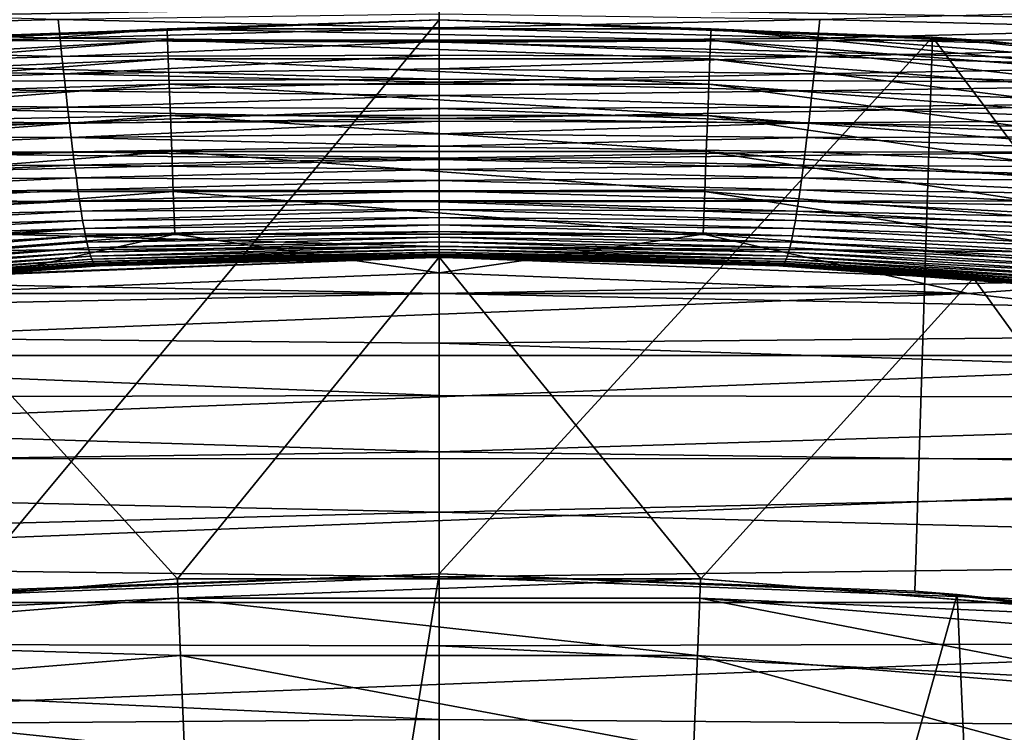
# Model space of a CAD drawing. Header units: metres. Extents: x -105 to 105, y -68 to 103.
# Tile 289 of 416: x -1.32 to 1.78, y 64.28 to 66.54. Entities that reach past the tile are written whole.
import ezdxf

# ---------------------------------------------------------------- set-up
doc = ezdxf.new("R2010")
doc.units = ezdxf.units.M
doc.layers.add('solid_FIT-BATH-150_SW0001', color=7, linetype='CONTINUOUS')
doc.layers.add('solid_FIT-BATH-150_SW0001_01', color=7, linetype='CONTINUOUS')

msp = doc.modelspace()

# ---------------------------------------------------------------- linework, layer by layer
at = {"layer": 'solid_FIT-BATH-150_SW0001'}
for points in [[(-5.332664, 66.48542, -20.119299), (-5.332664, 66.634384, -19.817688), (0, 66.577141, -19.962006)], [(-5.332664, 66.48542, -20.119299), (0, 66.577141, -19.962006), (0, 66.465408, -20.178541)], [(-2.38237, 66.506912, 17.19282), (-1.2022, 66.536301, 17.255207), (-2.395112, 66.569687, 17.119064)], [(-1.2022, 66.536301, 17.255207), (0, 66.509872, 17.317739), (0, 66.553001, 17.260084)], [(1.202121, 66.536285, 17.255228), (0, 66.553001, 17.260084), (0, 66.509872, 17.317739)], [(-2.38237, 66.506912, 17.19282), (-1.196166, 66.477417, 17.332899), (-1.2022, 66.536301, 17.255207)], [(-1.740752, 66.46769, 71.996498), (-0.858652, 66.50724, 72.134933), (0, 66.535889, 71.996498)], [(-1.558806, 66.481171, 51.094849), (-1.740752, 66.46769, 71.996498), (0, 66.535889, 71.996498)], [(-1.558806, 66.481171, 51.094849), (0, 66.535889, 71.996498), (0, 66.535889, 51.114979)], [(-1.502345, 64.730782, 50.450829), (-1.558806, 66.481171, 51.094849), (0, 66.535889, 51.114979)], [(-1.502345, 64.730782, 50.450829), (0, 66.535889, 51.114979), (0, 64.785889, 50.471104)], [(-1.2022, 66.536301, 17.255207), (-1.196166, 66.477417, 17.332899), (0, 66.509872, 17.317739)], [(0.858652, 66.507233, 72.134949), (0, 66.535889, 71.996498), (-0.858652, 66.50724, 72.134933)], [(1.196088, 66.477402, 17.332922), (1.202121, 66.536285, 17.255228), (0, 66.509872, 17.317739)], [(1.557815, 66.481277, 51.094887), (0, 64.785889, 50.471104), (0, 66.535889, 51.114979)], [(0.858652, 66.507233, 72.134949), (1.740752, 66.46769, 71.996498), (0, 66.535889, 71.996498)], [(-5.332664, 66.48542, -20.119299), (0, 66.465408, -20.178541), (0, 66.347687, -20.380802)], [(-5.332664, 66.325287, -20.394793), (-5.332664, 66.48542, -20.119299), (0, 66.347687, -20.380802)], [(-0.858652, 66.50724, 72.134933), (-2.570835, 66.374718, 72.134918), (-0.85726, 66.471207, 72.269783)], [(-1.740752, 66.46769, 71.996498), (-2.570835, 66.374718, 72.134918), (-0.858652, 66.50724, 72.134933)], [(-2.369761, 66.445633, 17.268246), (-1.196166, 66.477417, 17.332899), (-2.38237, 66.506912, 17.19282)], [(-1.196166, 66.477417, 17.332899), (0, 66.46669, 17.377338), (0, 66.509872, 17.317739)], [(1.196088, 66.477402, 17.332922), (0, 66.509872, 17.317739), (0, 66.46669, 17.377338)], [(1.557815, 66.481277, 51.094887), (1.501686, 64.730843, 50.450851), (0, 64.785889, 50.471104)], [(-2.570835, 66.374718, 72.134918), (-2.566667, 66.338905, 72.269768), (-0.85726, 66.471207, 72.269783)], [(-0.85726, 66.471207, 72.269783), (-2.566667, 66.338905, 72.269768), (-0.854984, 66.4123, 72.396317)], [(-2.369761, 66.445633, 17.268246), (-1.190173, 66.420212, 17.411961), (-1.196166, 66.477417, 17.332899)], [(-1.196166, 66.477417, 17.332899), (-1.190173, 66.420212, 17.411961), (0, 66.46669, 17.377338)], [(-1.190173, 66.420212, 17.411961), (0, 66.423653, 17.438866), (0, 66.46669, 17.377338)], [(1.190095, 66.420197, 17.411985), (1.196088, 66.477402, 17.332922), (0, 66.46669, 17.377338)], [(1.190095, 66.420197, 17.411985), (0, 66.46669, 17.377338), (0, 66.423653, 17.438866)], [(-2.357322, 66.38604, 17.345482), (-1.190173, 66.420212, 17.411961), (-2.369761, 66.445633, 17.268246)], [(-2.357322, 66.38604, 17.345482), (-1.184231, 66.364845, 17.49247), (-1.190173, 66.420212, 17.411961)], [(-1.190173, 66.420212, 17.411961), (-1.184231, 66.364845, 17.49247), (0, 66.423653, 17.438866)], [(-1.184231, 66.364845, 17.49247), (0, 66.380951, 17.502298), (0, 66.423653, 17.438866)], [(1.190095, 66.420197, 17.411985), (0, 66.423653, 17.438866), (0, 66.380951, 17.502298)], [(1.184153, 66.36483, 17.492496), (1.190095, 66.420197, 17.411985), (0, 66.380951, 17.502298)], [(-2.566667, 66.338905, 72.269768), (-2.559853, 66.280357, 72.396301), (-0.854984, 66.4123, 72.396317)], [(-0.854984, 66.4123, 72.396317), (-2.559853, 66.280357, 72.396301), (-0.851893, 66.332321, 72.510674)], [(-2.345079, 66.328285, 17.424599), (-1.184231, 66.364845, 17.49247), (-2.357322, 66.38604, 17.345482)], [(-2.345079, 66.328285, 17.424599), (-1.17835, 66.311424, 17.574448), (-1.184231, 66.364845, 17.49247)], [(-1.184231, 66.364845, 17.49247), (0, 66.338684, 17.567743), (0, 66.380951, 17.502298)], [(-1.184231, 66.364845, 17.49247), (-1.17835, 66.311424, 17.574448), (0, 66.338684, 17.567743)], [(1.184153, 66.36483, 17.492496), (0, 66.380951, 17.502298), (0, 66.338684, 17.567743)], [(1.178272, 66.311409, 17.574474), (1.184153, 66.36483, 17.492496), (0, 66.338684, 17.567743)], [(-5.332664, 66.325287, -20.394793), (0, 66.347687, -20.380802), (0, 66.224007, -20.569067)], [(-5.332664, 66.153404, -20.645584), (-5.332664, 66.325287, -20.394793), (0, 66.224007, -20.569067)], [(-2.559853, 66.280357, 72.396301), (-2.550599, 66.200851, 72.510666), (-0.851893, 66.332321, 72.510674)], [(-0.851893, 66.332321, 72.510674), (-2.550599, 66.200851, 72.510666), (-0.848082, 66.233688, 72.609375)], [(-2.333053, 66.272491, 17.50559), (-1.17835, 66.311424, 17.574448), (-2.345079, 66.328285, 17.424599)], [(-1.17835, 66.311424, 17.574448), (0, 66.296928, 17.635283), (0, 66.338684, 17.567743)], [(1.178272, 66.311409, 17.574474), (0, 66.338684, 17.567743), (0, 66.296928, 17.635283)], [(-2.333053, 66.272491, 17.50559), (-1.17254, 66.260025, 17.657856), (-1.17835, 66.311424, 17.574448)], [(-1.17835, 66.311424, 17.574448), (-1.17254, 66.260025, 17.657856), (0, 66.296928, 17.635283)], [(-1.17254, 66.260025, 17.657856), (0, 66.255768, 17.704992), (0, 66.296928, 17.635283)], [(1.172463, 66.26001, 17.657885), (1.178272, 66.311409, 17.574474), (0, 66.296928, 17.635283)], [(1.172463, 66.26001, 17.657885), (0, 66.296928, 17.635283), (0, 66.255768, 17.704992)], [(-2.321265, 66.218735, 17.588408), (-1.17254, 66.260025, 17.657856), (-2.333053, 66.272491, 17.50559)], [(-2.550599, 66.200851, 72.510666), (-2.539189, 66.102814, 72.609367), (-0.848082, 66.233688, 72.609375)], [(-0.848082, 66.233688, 72.609375), (-2.539189, 66.102814, 72.609367), (-0.843666, 66.119415, 72.689423)], [(-2.321265, 66.218735, 17.588408), (-1.16681, 66.210724, 17.742664), (-1.17254, 66.260025, 17.657856)], [(-1.17254, 66.260025, 17.657856), (-1.16681, 66.210724, 17.742664), (0, 66.255768, 17.704992)], [(-1.16681, 66.210724, 17.742664), (0, 66.215294, 17.776957), (0, 66.255768, 17.704992)], [(1.166733, 66.210709, 17.742693), (1.172463, 66.26001, 17.657885), (0, 66.255768, 17.704992)], [(1.166733, 66.210709, 17.742693), (0, 66.255768, 17.704992), (0, 66.215294, 17.776957)], [(-5.332664, 66.153404, -20.645584), (0, 66.224007, -20.569067), (0, 66.09478, -20.743231)], [(-2.309736, 66.167099, 17.673002), (-1.16681, 66.210724, 17.742664), (-2.321265, 66.218735, 17.588408)], [(-2.309736, 66.167099, 17.673002), (-1.161171, 66.163589, 17.828836), (-1.16681, 66.210724, 17.742664)], [(-1.16681, 66.210724, 17.742664), (-1.161171, 66.163589, 17.828836), (0, 66.215294, 17.776957)], [(-1.161171, 66.163589, 17.828836), (0, 66.175537, 17.85141), (0, 66.215294, 17.776957)], [(1.166733, 66.210709, 17.742693), (0, 66.215294, 17.776957), (0, 66.175537, 17.85141)], [(1.161094, 66.163582, 17.828865), (1.166733, 66.210709, 17.742693), (0, 66.175537, 17.85141)], [(-1.161171, 66.163589, 17.828836), (0, 66.136597, 17.928499), (0, 66.175537, 17.85141)], [(1.161094, 66.163582, 17.828865), (0, 66.175537, 17.85141), (0, 66.136597, 17.928499)], [(-5.332664, 65.969193, -20.873079), (-5.332664, 66.153404, -20.645584), (0, 66.09478, -20.743231)], [(-2.298488, 66.117668, 17.759323), (-1.161171, 66.163589, 17.828836), (-2.309736, 66.167099, 17.673002)], [(-2.298488, 66.117668, 17.759323), (-1.155632, 66.118706, 17.916334), (-1.161171, 66.163589, 17.828836)], [(-1.161171, 66.163589, 17.828836), (-1.155632, 66.118706, 17.916334), (0, 66.136597, 17.928499)], [(1.155555, 66.11869, 17.916367), (1.161094, 66.163582, 17.828865), (0, 66.136597, 17.928499)], [(-2.539189, 66.102814, 72.609367), (-2.525969, 65.989227, 72.689415), (-0.843666, 66.119415, 72.689423)], [(-0.843666, 66.119415, 72.689423), (-2.525969, 65.989227, 72.689415), (-0.838781, 65.992981, 72.748375)], [(-2.28754, 66.070526, 17.847319), (-1.155632, 66.118706, 17.916334), (-2.298488, 66.117668, 17.759323)], [(-2.28754, 66.070526, 17.847319), (-1.150202, 66.076134, 18.005127), (-1.155632, 66.118706, 17.916334)], [(-1.155632, 66.118706, 17.916334), (0, 66.098785, 18.007957), (0, 66.136597, 17.928499)], [(-1.155632, 66.118706, 17.916334), (-1.150202, 66.076134, 18.005127), (0, 66.098785, 18.007957)], [(1.155555, 66.11869, 17.916367), (0, 66.136597, 17.928499), (0, 66.098785, 18.007957)], [(1.150126, 66.076126, 18.005159), (1.155555, 66.11869, 17.916367), (0, 66.098785, 18.007957)], [(-5.332664, 65.969193, -20.873079), (0, 66.09478, -20.743231), (0, 65.960472, -20.903524)], [(-2.276915, 66.025749, 17.936939), (-1.150202, 66.076134, 18.005127), (-2.28754, 66.070526, 17.847319)], [(-2.276915, 66.025749, 17.936939), (-1.14489, 66.035973, 18.095175), (-1.150202, 66.076134, 18.005127)], [(-1.150202, 66.076134, 18.005127), (0, 66.062401, 18.089495), (0, 66.098785, 18.007957)], [(-1.150202, 66.076134, 18.005127), (-1.14489, 66.035973, 18.095175), (0, 66.062401, 18.089495)], [(1.150126, 66.076126, 18.005159), (0, 66.098785, 18.007957), (0, 66.062401, 18.089495)], [(1.144814, 66.035965, 18.095209), (1.150126, 66.076126, 18.005159), (0, 66.062401, 18.089495)], [(-1.14489, 66.035973, 18.095175), (0, 66.02774, 18.172798), (0, 66.062401, 18.089495)], [(1.144814, 66.035965, 18.095209), (0, 66.062401, 18.089495), (0, 66.02774, 18.172798)], [(-2.266626, 65.983437, 18.02813), (-1.14489, 66.035973, 18.095175), (-2.276915, 66.025749, 17.936939)], [(-2.266626, 65.983437, 18.02813), (-1.139703, 65.998352, 18.18643), (-1.14489, 66.035973, 18.095175)], [(-1.14489, 66.035973, 18.095175), (-1.139703, 65.998352, 18.18643), (0, 66.02774, 18.172798)], [(-1.139703, 65.998352, 18.18643), (0, 65.995102, 18.257536), (0, 66.02774, 18.172798)], [(1.139628, 65.998344, 18.186464), (1.144814, 66.035965, 18.095209), (0, 66.02774, 18.172798)], [(1.139628, 65.998344, 18.186464), (0, 66.02774, 18.172798), (0, 65.995102, 18.257536)], [(-2.525969, 65.989227, 72.689415), (-2.511341, 65.863541, 72.748367), (-0.838781, 65.992981, 72.748375)], [(-0.838781, 65.992981, 72.748375), (-2.511341, 65.863541, 72.748367), (-0.833574, 65.858231, 72.784431)], [(-2.256685, 65.943703, 18.120823), (-1.139703, 65.998352, 18.18643), (-2.266626, 65.983437, 18.02813)], [(-2.256685, 65.943703, 18.120823), (-1.134647, 65.963402, 18.278845), (-1.139703, 65.998352, 18.18643)], [(-1.139703, 65.998352, 18.18643), (-1.134647, 65.963402, 18.278845), (0, 65.995102, 18.257536)], [(-1.134647, 65.963402, 18.278845), (0, 65.964699, 18.343504), (0, 65.995102, 18.257536)], [(1.134572, 65.963394, 18.278881), (1.139628, 65.998344, 18.186464), (0, 65.995102, 18.257536)], [(1.134572, 65.963394, 18.278881), (0, 65.995102, 18.257536), (0, 65.964699, 18.343504)], [(-5.332664, 65.969193, -20.873079), (0, 65.960472, -20.903524), (0, 65.819763, -21.052191)], [(-5.332664, 65.772079, -21.078691), (-5.332664, 65.969193, -20.873079), (0, 65.819763, -21.052191)], [(-2.247103, 65.906693, 18.214954), (-1.134647, 65.963402, 18.278845), (-2.256685, 65.943703, 18.120823)], [(-2.247103, 65.906693, 18.214954), (-1.12973, 65.931267, 18.37237), (-1.134647, 65.963402, 18.278845)], [(-1.134647, 65.963402, 18.278845), (-1.12973, 65.931267, 18.37237), (0, 65.964699, 18.343504)], [(-1.12973, 65.931267, 18.37237), (0, 65.936562, 18.431004), (0, 65.964699, 18.343504)], [(1.129655, 65.931259, 18.372406), (0, 65.964699, 18.343504), (0, 65.936562, 18.431004)], [(1.129655, 65.931259, 18.372406), (1.134572, 65.963394, 18.278881), (0, 65.964699, 18.343504)], [(-2.237891, 65.872528, 18.310452), (-1.12973, 65.931267, 18.37237), (-2.247103, 65.906693, 18.214954)], [(-2.237891, 65.872528, 18.310452), (-1.124958, 65.902084, 18.466953), (-1.12973, 65.931267, 18.37237)], [(-1.12973, 65.931267, 18.37237), (-1.124958, 65.902084, 18.466953), (0, 65.936562, 18.431004)], [(-1.124958, 65.902084, 18.466953), (0, 65.910851, 18.520086), (0, 65.936562, 18.431004)], [(1.124884, 65.902077, 18.466991), (0, 65.936562, 18.431004), (0, 65.910851, 18.520086)], [(1.124884, 65.902077, 18.466991), (1.129655, 65.931259, 18.372406), (0, 65.936562, 18.431004)], [(-2.229059, 65.841347, 18.407251), (-1.124958, 65.902084, 18.466953), (-2.237891, 65.872528, 18.310452)], [(-2.229059, 65.841347, 18.407251), (-1.120339, 65.875984, 18.56255), (-1.124958, 65.902084, 18.466953)], [(-1.124958, 65.902084, 18.466953), (-1.120339, 65.875984, 18.56255), (0, 65.910851, 18.520086)], [(-1.120339, 65.875984, 18.56255), (0, 65.887733, 18.610767), (0, 65.910851, 18.520086)], [(1.120265, 65.875977, 18.562588), (0, 65.910851, 18.520086), (0, 65.887733, 18.610767)], [(1.120265, 65.875977, 18.562588), (1.124884, 65.902077, 18.466991), (0, 65.910851, 18.520086)], [(-2.511341, 65.863541, 72.748367), (-2.495752, 65.729599, 72.784431), (-0.833574, 65.858231, 72.784431)], [(-0.833574, 65.858231, 72.784431), (-2.495752, 65.729599, 72.784431), (-1.670198, 65.670914, 72.796501)], [(-2.220618, 65.813271, 18.505281), (-1.120339, 65.875984, 18.56255), (-2.229059, 65.841347, 18.407251)], [(-2.212577, 65.788345, 18.604454), (-1.120339, 65.875984, 18.56255), (-2.220618, 65.813271, 18.505281)], [(-2.212577, 65.788345, 18.604454), (-1.115878, 65.853004, 18.659082), (-1.120339, 65.875984, 18.56255)], [(-0.833574, 65.858231, 72.784431), (-1.670198, 65.670914, 72.796501), (0, 65.735886, 72.796501)], [(-1.120339, 65.875984, 18.56255), (-1.115878, 65.853004, 18.659082), (0, 65.887733, 18.610767)], [(-1.115878, 65.853004, 18.659082), (0, 65.867249, 18.70303), (0, 65.887733, 18.610767)], [(-1.115878, 65.853004, 18.659082), (-1.111582, 65.832993, 18.756441), (0, 65.867249, 18.70303)], [(-1.111582, 65.832993, 18.756441), (0, 65.849327, 18.796825), (0, 65.867249, 18.70303)], [(0.833573, 65.858223, 72.784431), (-0.833574, 65.858231, 72.784431), (0, 65.735886, 72.796501)], [(1.115805, 65.852997, 18.659121), (0, 65.887733, 18.610767), (0, 65.867249, 18.70303)], [(1.115805, 65.852997, 18.659121), (1.120265, 65.875977, 18.562588), (0, 65.887733, 18.610767)], [(1.111509, 65.832985, 18.756479), (0, 65.867249, 18.70303), (0, 65.849327, 18.796825)], [(1.111509, 65.832985, 18.756479), (1.115805, 65.852997, 18.659121), (0, 65.867249, 18.70303)], [(-2.204941, 65.766449, 18.704647), (-1.115878, 65.853004, 18.659082), (-2.212577, 65.788345, 18.604454)], [(-2.204941, 65.766449, 18.704647), (-1.111582, 65.832993, 18.756441), (-1.115878, 65.853004, 18.659082)], [(-2.197709, 65.747429, 18.805733), (-1.111582, 65.832993, 18.756441), (-2.204941, 65.766449, 18.704647)], [(-2.197709, 65.747429, 18.805733), (-1.107453, 65.815796, 18.854506), (-1.111582, 65.832993, 18.756441)], [(-1.111582, 65.832993, 18.756441), (-1.107453, 65.815796, 18.854506), (0, 65.849327, 18.796825)], [(-1.107453, 65.815796, 18.854506), (0, 65.833885, 18.892012), (0, 65.849327, 18.796825)], [(-1.107453, 65.815796, 18.854506), (-1.103495, 65.801262, 18.953157), (0, 65.833885, 18.892012)], [(-1.103495, 65.801262, 18.953157), (0, 65.8209, 18.987963), (0, 65.833885, 18.892012)], [(1.10738, 65.815796, 18.854546), (0, 65.849327, 18.796825), (0, 65.833885, 18.892012)], [(1.10738, 65.815796, 18.854546), (1.111509, 65.832985, 18.756479), (0, 65.849327, 18.796825)], [(1.103422, 65.801262, 18.953197), (0, 65.833885, 18.892012), (0, 65.8209, 18.987963)], [(1.103422, 65.801262, 18.953197), (1.10738, 65.815796, 18.854546), (0, 65.833885, 18.892012)], [(-5.332664, 65.772079, -21.078691), (0, 65.819763, -21.052191), (0, 65.670837, -21.191261)], [(-2.190878, 65.731148, 18.907581), (-1.107453, 65.815796, 18.854506), (-2.197709, 65.747429, 18.805733)], [(-2.190878, 65.731148, 18.907581), (-1.103495, 65.801262, 18.953157), (-1.107453, 65.815796, 18.854506)], [(-2.184448, 65.717461, 19.010065), (-1.103495, 65.801262, 18.953157), (-2.190878, 65.731148, 18.907581)], [(-2.184448, 65.717461, 19.010065), (-1.099712, 65.78923, 19.052279), (-1.103495, 65.801262, 18.953157)], [(-1.103495, 65.801262, 18.953157), (-1.099712, 65.78923, 19.052279), (0, 65.8209, 18.987963)], [(-1.099712, 65.78923, 19.052279), (0, 65.810196, 19.084837), (0, 65.8209, 18.987963)], [(-1.099712, 65.78923, 19.052279), (-1.096107, 65.779533, 19.151751), (0, 65.810196, 19.084837)], [(-1.096107, 65.779533, 19.151751), (0, 65.801628, 19.18297), (0, 65.810196, 19.084837)], [(-1.096107, 65.779533, 19.151751), (-1.092684, 65.772011, 19.251465), (0, 65.801628, 19.18297)], [(-1.092684, 65.772011, 19.251465), (0, 65.796509, 19.257607), (0, 65.801628, 19.18297)], [(-1.092684, 65.772011, 19.251465), (0, 65.792435, 19.333323), (0, 65.796509, 19.257607)], [(1.09964, 65.78923, 19.05232), (0, 65.8209, 18.987963), (0, 65.810196, 19.084837)], [(1.09964, 65.78923, 19.05232), (1.103422, 65.801262, 18.953197), (0, 65.8209, 18.987963)], [(1.096035, 65.779533, 19.151793), (0, 65.810196, 19.084837), (0, 65.801628, 19.18297)], [(1.096035, 65.779533, 19.151793), (1.09964, 65.78923, 19.05232), (0, 65.810196, 19.084837)], [(1.096035, 65.779533, 19.151793), (0, 65.801628, 19.18297), (0, 65.796509, 19.257607)], [(1.092612, 65.772011, 19.251509), (0, 65.796509, 19.257607), (0, 65.792435, 19.333323)], [(1.092612, 65.772011, 19.251509), (1.096035, 65.779533, 19.151793), (0, 65.796509, 19.257607)], [(-5.332664, 65.561493, -21.263832), (-5.332664, 65.772079, -21.078691), (0, 65.670837, -21.191261)], [(-2.178417, 65.706215, 19.113058), (-1.099712, 65.78923, 19.052279), (-2.184448, 65.717461, 19.010065)], [(-2.178417, 65.706215, 19.113058), (-1.096107, 65.779533, 19.151751), (-1.099712, 65.78923, 19.052279)], [(-2.172785, 65.697266, 19.216442), (-1.096107, 65.779533, 19.151751), (-2.178417, 65.706215, 19.113058)], [(-2.172785, 65.697266, 19.216442), (-1.092684, 65.772011, 19.251465), (-1.096107, 65.779533, 19.151751)], [(-2.167548, 65.690376, 19.320164), (-1.092684, 65.772011, 19.251465), (-2.172785, 65.697266, 19.216442)], [(-2.167548, 65.690376, 19.320164), (-1.089447, 65.766418, 19.351387), (-1.092684, 65.772011, 19.251465)], [(-2.162705, 65.685287, 19.424194), (-1.089447, 65.766418, 19.351387), (-2.167548, 65.690376, 19.320164)], [(-2.162705, 65.685287, 19.424194), (-1.086398, 65.762489, 19.451504), (-1.089447, 65.766418, 19.351387)], [(-0.825936, 64.769218, 37.796501), (0.000007, 65.785889, 37.796501), (-1.687348, 65.719513, 37.796501)], [(-1.092684, 65.772011, 19.251465), (-1.089447, 65.766418, 19.351387), (0, 65.792435, 19.333323)], [(-1.089447, 65.766418, 19.351387), (0, 65.789307, 19.410307), (0, 65.792435, 19.333323)], [(-1.089447, 65.766418, 19.351387), (-1.086398, 65.762489, 19.451504), (0, 65.789307, 19.410307)], [(-1.086398, 65.762489, 19.451504), (0, 65.787041, 19.48872), (0, 65.789307, 19.410307)], [(-1.086398, 65.762489, 19.451504), (-1.083542, 65.759956, 19.551804), (0, 65.787041, 19.48872)], [(-1.083542, 65.759956, 19.551804), (0, 65.785545, 19.568319), (0, 65.787041, 19.48872)], [(-1.083542, 65.759956, 19.551804), (-1.080881, 65.758553, 19.652273), (0, 65.785545, 19.568319)], [(-1.080881, 65.758553, 19.652273), (0, 65.784721, 19.648973), (0, 65.785545, 19.568319)], [(-1.080881, 65.758553, 19.652273), (0, 65.784431, 19.73068), (0, 65.784721, 19.648973)], [(-1.080881, 65.758553, 19.652273), (-1.078419, 65.758011, 19.752901), (0, 65.784431, 19.73068)], [(-1.078419, 65.758011, 19.752901), (0, 65.784554, 19.813435), (0, 65.784431, 19.73068)], [(-1.078419, 65.758011, 19.752901), (-1.076159, 65.758064, 19.853674), (0, 65.784554, 19.813435)], [(-1.076159, 65.758064, 19.853674), (0, 65.78492, 19.897228), (0, 65.784554, 19.813435)], [(-1.076159, 65.758064, 19.853674), (-1.074106, 65.758446, 19.954582), (0, 65.78492, 19.897228)], [(-1.074106, 65.758446, 19.954582), (0, 65.785385, 19.982056), (0, 65.78492, 19.897228)], [(-1.074106, 65.758446, 19.954582), (-1.072262, 65.758888, 20.055613), (0, 65.785385, 19.982056)], [(-1.072262, 65.758888, 20.055613), (-1.070587, 65.759216, 20.156717), (0, 65.785767, 20.067911)], [(-1.072262, 65.758888, 20.055613), (0, 65.785767, 20.067911), (0, 65.785385, 19.982056)], [(1.089375, 65.766418, 19.351433), (0, 65.792435, 19.333323), (0, 65.789307, 19.410307)], [(1.089375, 65.766418, 19.351433), (1.092612, 65.772011, 19.251509), (0, 65.792435, 19.333323)], [(1.086327, 65.762489, 19.45155), (0, 65.789307, 19.410307), (0, 65.787041, 19.48872)], [(1.086327, 65.762489, 19.45155), (1.089375, 65.766418, 19.351433), (0, 65.789307, 19.410307)], [(1.08347, 65.759956, 19.551849), (0, 65.787041, 19.48872), (0, 65.785545, 19.568319)], [(1.08347, 65.759956, 19.551849), (1.086327, 65.762489, 19.45155), (0, 65.787041, 19.48872)], [(1.072191, 65.758896, 20.055662), (0, 65.785385, 19.982056), (0, 65.785767, 20.067911)], [(1.08347, 65.759956, 19.551849), (0, 65.785545, 19.568319), (0, 65.784721, 19.648973)], [(1.074035, 65.758446, 19.95463), (0, 65.78492, 19.897228), (0, 65.785385, 19.982056)], [(1.072191, 65.758896, 20.055662), (1.074035, 65.758446, 19.95463), (0, 65.785385, 19.982056)], [(1.076089, 65.758064, 19.853722), (0, 65.784554, 19.813435), (0, 65.78492, 19.897228)], [(1.074035, 65.758446, 19.95463), (1.076089, 65.758064, 19.853722), (0, 65.78492, 19.897228)], [(1.08081, 65.758553, 19.652319), (0, 65.784721, 19.648973), (0, 65.784431, 19.73068)], [(1.08081, 65.758553, 19.652319), (1.08347, 65.759956, 19.551849), (0, 65.784721, 19.648973)], [(1.078348, 65.758011, 19.752947), (0, 65.784431, 19.73068), (0, 65.784554, 19.813435)], [(1.076089, 65.758064, 19.853722), (1.078348, 65.758011, 19.752947), (0, 65.784554, 19.813435)], [(1.078348, 65.758011, 19.752947), (1.08081, 65.758553, 19.652319), (0, 65.784431, 19.73068)], [(-2.158255, 65.681763, 19.528507), (-1.086398, 65.762489, 19.451504), (-2.162705, 65.685287, 19.424194)], [(-2.158255, 65.681763, 19.528507), (-1.083542, 65.759956, 19.551804), (-1.086398, 65.762489, 19.451504)], [(-2.154194, 65.679535, 19.63307), (-1.083542, 65.759956, 19.551804), (-2.158255, 65.681763, 19.528507)], [(-2.154194, 65.679535, 19.63307), (-1.080881, 65.758553, 19.652273), (-1.083542, 65.759956, 19.551804)], [(-2.150522, 65.678352, 19.737856), (-1.080881, 65.758553, 19.652273), (-2.154194, 65.679535, 19.63307)], [(-2.150522, 65.678352, 19.737856), (-1.078419, 65.758011, 19.752901), (-1.080881, 65.758553, 19.652273)], [(-2.147235, 65.677963, 19.842836), (-1.078419, 65.758011, 19.752901), (-2.150522, 65.678352, 19.737856)], [(-2.147235, 65.677963, 19.842836), (-1.076159, 65.758064, 19.853674), (-1.078419, 65.758011, 19.752901)], [(-2.144333, 65.678116, 19.947979), (-1.076159, 65.758064, 19.853674), (-2.147235, 65.677963, 19.842836)], [(-2.144333, 65.678116, 19.947979), (-1.074106, 65.758446, 19.954582), (-1.076159, 65.758064, 19.853674)], [(-2.141814, 65.678558, 20.053257), (-1.074106, 65.758446, 19.954582), (-2.144333, 65.678116, 19.947979)], [(-2.141814, 65.678558, 20.053257), (-2.139613, 65.679161, 20.158621), (-1.072262, 65.758888, 20.055613)], [(-2.141814, 65.678558, 20.053257), (-1.072262, 65.758888, 20.055613), (-1.074106, 65.758446, 19.954582)], [(-1.072262, 65.758888, 20.055613), (-2.139613, 65.679161, 20.158621), (-1.604252, 65.725952, 20.157671)], [(-1.670198, 65.670914, 72.796501), (1.670322, 65.670898, 72.796501), (0, 65.735886, 72.796501)], [(-1.072262, 65.758888, 20.055613), (-1.604252, 65.725952, 20.157671), (-1.070587, 65.759216, 20.156717)], [(-2.471094, 64.636322, 37.796501), (-0.825936, 64.769218, 37.796501), (-1.687348, 65.719513, 37.796501)], [(-5.332664, 65.561493, -21.263832), (0, 65.670837, -21.191261), (0, 65.514221, -21.320286)], [(-3.333184, 65.475136, 72.796501), (1.670322, 65.670898, 72.796501), (-1.670198, 65.670914, 72.796501)], [(-5.332664, 65.561493, -21.263832), (0, 65.514221, -21.320286), (0, 65.348434, -21.440529)], [(-5.332664, 65.336853, -21.429911), (-5.332664, 65.561493, -21.263832), (0, 65.348434, -21.440529)], [(-4.981707, 65.149361, 72.796501), (3.333384, 65.475105, 72.796501), (-3.333184, 65.475136, 72.796501)], [(-5.332664, 65.336853, -21.429911), (0, 65.348434, -21.440529), (0, 65.170647, -21.553667)], [(-5.332664, 65.097557, -21.5783), (-5.332664, 65.336853, -21.429911), (0, 65.170647, -21.553667)], [(-6.600977, 64.694878, 72.796501), (4.981935, 65.1493, 72.796501), (-4.981707, 65.149361, 72.796501)], [(-5.332664, 65.097557, -21.5783), (0, 65.170647, -21.553667), (0, 64.979774, -21.659655)], [(-5.332664, 64.842911, -21.710178), (-5.332664, 65.097557, -21.5783), (0, 64.979774, -21.659655)], [(-5.332664, 64.842911, -21.710178), (0, 64.979774, -21.659655), (0, 64.775818, -21.757895)], [(-5.332664, 64.572205, -21.826668), (-5.332664, 64.842911, -21.710178), (0, 64.775818, -21.757895)], [(-5.332664, 64.572205, -21.826668), (0, 64.775818, -21.757895), (0, 64.558449, -21.848202)], [(-2.257359, 50.785889, 69.796501), (-1.635596, 64.720512, 69.796501), (0, 64.785889, 69.796501)], [(-1.635596, 64.720512, 69.796501), (0, 64.785889, 50.471104), (0, 64.785889, 69.796501)], [(-1.502345, 64.730782, 50.450829), (0, 64.785889, 50.471104), (-1.635596, 64.720512, 69.796501)], [(-0.825663, 64.769257, 39.13728), (-0.825936, 64.769218, 37.796501), (-2.471094, 64.636322, 37.796501)], [(-0.825663, 64.769257, 39.13728), (-2.471094, 64.636322, 37.796501), (-2.470813, 64.636444, 39.13728)], [(-0.825663, 64.769257, 39.13728), (-2.470813, 64.636444, 39.13728), (-0.823099, 64.708817, 40.691639)], [(0.825191, 64.769272, 39.13728), (0.825936, 64.769218, 37.796501), (-0.825936, 64.769218, 37.796501)], [(0.825191, 64.769272, 39.13728), (-0.825936, 64.769218, 37.796501), (-0.825663, 64.769257, 39.13728)], [(0.825191, 64.769272, 39.13728), (-0.825663, 64.769257, 39.13728), (-0.823099, 64.708817, 40.691639)], [(-2.470813, 64.636444, 39.13728), (-2.463789, 64.576363, 40.691639), (-0.823099, 64.708817, 40.691639)], [(-0.823099, 64.708817, 40.691639), (-2.463789, 64.576363, 40.691639), (-0.8158, 64.527611, 42.238136)], [(-8.177424, 64.115921, 72.796501), (6.60119, 64.694809, 72.796501), (-6.600977, 64.694878, 72.796501)], [(-5.332664, 64.572205, -21.826668), (0, 64.558449, -21.848202), (0, 64.325508, -21.931139)], [(-5.332664, 64.284706, -21.928892), (-5.332664, 64.572205, -21.826668), (0, 64.325508, -21.931139)], [(-2.463789, 64.576363, 40.691639), (-2.441931, 64.396324, 42.238136), (-0.8158, 64.527611, 42.238136)], [(-0.8158, 64.527611, 42.238136), (-2.441931, 64.396324, 42.238136), (-0.803678, 64.226738, 43.765839)], [(-2.441931, 64.396324, 42.238136), (-2.405639, 64.097412, 43.765839), (-0.803678, 64.226738, 43.765839)], [(-5.332664, 64.284706, -21.928892), (0, 64.325508, -21.931139), (0, 64.077888, -22.006205)]]:
    msp.add_3dface(points, dxfattribs=at)
at = {"layer": 'solid_FIT-BATH-150_SW0001_01'}
for points in [[(0, 66.577141, -19.962006), (5.332665, 66.63446, -19.817524), (5.332665, 66.485504, -20.119143)], [(0, 66.465408, -20.178541), (0, 66.577141, -19.962006), (5.332665, 66.485504, -20.119143)], [(2.382212, 66.506889, 17.192867), (2.394953, 66.569656, 17.11911), (1.202121, 66.536285, 17.255228)], [(0, 66.535889, 51.114979), (0, 66.535889, 71.996498), (1.740752, 66.46769, 71.996498)], [(1.557815, 66.481277, 51.094887), (0, 66.535889, 51.114979), (1.740752, 66.46769, 71.996498)], [(2.382212, 66.506889, 17.192867), (1.202121, 66.536285, 17.255228), (1.196088, 66.477402, 17.332922)], [(-0.858652, 66.50724, 72.134933), (-0.85726, 66.471207, 72.269783), (0.857259, 66.471199, 72.269798)], [(0.858652, 66.507233, 72.134949), (-0.858652, 66.50724, 72.134933), (0.857259, 66.471199, 72.269798)], [(0, 66.465408, -20.178541), (5.332665, 66.485504, -20.119143), (5.332665, 66.325378, -20.394646)], [(0.858652, 66.507233, 72.134949), (0.857259, 66.471199, 72.269798), (2.566665, 66.338898, 72.269806)], [(2.570834, 66.37471, 72.134956), (1.740752, 66.46769, 71.996498), (0.858652, 66.507233, 72.134949)], [(2.570834, 66.37471, 72.134956), (0.858652, 66.507233, 72.134949), (2.566665, 66.338898, 72.269806)], [(2.369604, 66.44561, 17.268295), (2.382212, 66.506889, 17.192867), (1.196088, 66.477402, 17.332922)], [(1.557815, 66.481277, 51.094887), (2.994684, 64.565941, 50.390179), (1.501686, 64.730843, 50.450851)], [(3.105128, 66.318214, 51.034893), (2.994684, 64.565941, 50.390179), (1.557815, 66.481277, 51.094887)], [(3.105128, 66.318214, 51.034893), (1.557815, 66.481277, 51.094887), (1.740752, 66.46769, 71.996498)], [(-0.85726, 66.471207, 72.269783), (-0.854984, 66.4123, 72.396317), (0.854983, 66.4123, 72.396324)], [(0.857259, 66.471199, 72.269798), (-0.85726, 66.471207, 72.269783), (0.854983, 66.4123, 72.396324)], [(0, 66.347687, -20.380802), (0, 66.465408, -20.178541), (5.332665, 66.325378, -20.394646)], [(0.857259, 66.471199, 72.269798), (0.854983, 66.4123, 72.396324), (2.55985, 66.280342, 72.396339)], [(2.566665, 66.338898, 72.269806), (0.857259, 66.471199, 72.269798), (2.55985, 66.280342, 72.396339)], [(2.369604, 66.44561, 17.268295), (1.196088, 66.477402, 17.332922), (1.190095, 66.420197, 17.411985)], [(3.105128, 66.318214, 51.034893), (1.740752, 66.46769, 71.996498), (3.470834, 66.263512, 71.996498)], [(2.570834, 66.37471, 72.134956), (3.470834, 66.263512, 71.996498), (1.740752, 66.46769, 71.996498)], [(2.357165, 66.386017, 17.345535), (1.190095, 66.420197, 17.411985), (1.184153, 66.36483, 17.492496)], [(2.357165, 66.386017, 17.345535), (2.369604, 66.44561, 17.268295), (1.190095, 66.420197, 17.411985)], [(-0.854984, 66.4123, 72.396317), (-0.851893, 66.332321, 72.510674), (0.851893, 66.332314, 72.510681)], [(0.854983, 66.4123, 72.396324), (-0.854984, 66.4123, 72.396317), (0.851893, 66.332314, 72.510681)], [(0.854983, 66.4123, 72.396324), (0.851893, 66.332314, 72.510681), (2.550596, 66.200829, 72.510696)], [(2.55985, 66.280342, 72.396339), (0.854983, 66.4123, 72.396324), (2.550596, 66.200829, 72.510696)], [(2.344923, 66.328262, 17.424652), (1.184153, 66.36483, 17.492496), (1.178272, 66.311409, 17.574474)], [(2.344923, 66.328262, 17.424652), (2.357165, 66.386017, 17.345535), (1.184153, 66.36483, 17.492496)], [(-0.851893, 66.332321, 72.510674), (-0.848082, 66.233688, 72.609375), (0.848081, 66.233681, 72.609383)], [(0.851893, 66.332314, 72.510681), (-0.851893, 66.332321, 72.510674), (0.848081, 66.233681, 72.609383)], [(0, 66.224007, -20.569067), (0, 66.347687, -20.380802), (5.332665, 66.325378, -20.394646)], [(0, 66.224007, -20.569067), (5.332665, 66.325378, -20.394646), (5.332665, 66.153503, -20.645445)], [(0.851893, 66.332314, 72.510681), (0.848081, 66.233681, 72.609383), (2.539185, 66.102783, 72.609398)], [(2.550596, 66.200829, 72.510696), (0.851893, 66.332314, 72.510681), (2.539185, 66.102783, 72.609398)], [(2.332898, 66.272469, 17.505646), (2.344923, 66.328262, 17.424652), (1.178272, 66.311409, 17.574474)], [(2.332898, 66.272469, 17.505646), (1.178272, 66.311409, 17.574474), (1.172463, 66.26001, 17.657885)], [(2.32111, 66.218712, 17.588467), (2.332898, 66.272469, 17.505646), (1.172463, 66.26001, 17.657885)], [(-0.848082, 66.233688, 72.609375), (-0.843666, 66.119415, 72.689423), (0.843666, 66.119408, 72.68943)], [(0.848081, 66.233681, 72.609383), (-0.848082, 66.233688, 72.609375), (0.843666, 66.119408, 72.68943)], [(0.848081, 66.233681, 72.609383), (0.843666, 66.119408, 72.68943), (2.525965, 65.989189, 72.689438)], [(2.539185, 66.102783, 72.609398), (0.848081, 66.233681, 72.609383), (2.525965, 65.989189, 72.689438)], [(2.32111, 66.218712, 17.588467), (1.172463, 66.26001, 17.657885), (1.166733, 66.210709, 17.742693)], [(0, 66.09478, -20.743231), (0, 66.224007, -20.569067), (5.332665, 66.153503, -20.645445)], [(2.309582, 66.167076, 17.673063), (1.166733, 66.210709, 17.742693), (1.161094, 66.163582, 17.828865)], [(2.309582, 66.167076, 17.673063), (2.32111, 66.218712, 17.588467), (1.166733, 66.210709, 17.742693)], [(0, 66.09478, -20.743231), (5.332665, 66.153503, -20.645445), (5.332665, 65.969307, -20.87295)], [(2.298335, 66.117653, 17.759386), (1.161094, 66.163582, 17.828865), (1.155555, 66.11869, 17.916367)], [(2.298335, 66.117653, 17.759386), (2.309582, 66.167076, 17.673063), (1.161094, 66.163582, 17.828865)], [(-0.843666, 66.119415, 72.689423), (-0.838781, 65.992981, 72.748375), (0.83878, 65.992973, 72.748375)], [(0.843666, 66.119408, 72.68943), (-0.843666, 66.119415, 72.689423), (0.83878, 65.992973, 72.748375)], [(0.843666, 66.119408, 72.68943), (0.83878, 65.992973, 72.748375), (2.511337, 65.86351, 72.748383)], [(2.525965, 65.989189, 72.689438), (0.843666, 66.119408, 72.68943), (2.511337, 65.86351, 72.748383)], [(2.287388, 66.070511, 17.847383), (1.155555, 66.11869, 17.916367), (1.150126, 66.076126, 18.005159)], [(2.287388, 66.070511, 17.847383), (2.298335, 66.117653, 17.759386), (1.155555, 66.11869, 17.916367)], [(0, 65.960472, -20.903524), (0, 66.09478, -20.743231), (5.332665, 65.969307, -20.87295)], [(2.276763, 66.025734, 17.937006), (1.150126, 66.076126, 18.005159), (1.144814, 66.035965, 18.095209)], [(2.276763, 66.025734, 17.937006), (2.287388, 66.070511, 17.847383), (1.150126, 66.076126, 18.005159)], [(2.266475, 65.983421, 18.028198), (1.144814, 66.035965, 18.095209), (1.139628, 65.998344, 18.186464)], [(2.266475, 65.983421, 18.028198), (2.276763, 66.025734, 17.937006), (1.144814, 66.035965, 18.095209)], [(-0.838781, 65.992981, 72.748375), (-0.833574, 65.858231, 72.784431), (0.833573, 65.858223, 72.784431)], [(0.83878, 65.992973, 72.748375), (-0.838781, 65.992981, 72.748375), (0.833573, 65.858223, 72.784431)], [(0.83878, 65.992973, 72.748375), (0.833573, 65.858223, 72.784431), (2.495747, 65.729561, 72.784439)], [(2.511337, 65.86351, 72.748383), (0.83878, 65.992973, 72.748375), (2.495747, 65.729561, 72.784439)], [(2.256535, 65.943687, 18.120895), (1.139628, 65.998344, 18.186464), (1.134572, 65.963394, 18.278881)], [(2.256535, 65.943687, 18.120895), (2.266475, 65.983421, 18.028198), (1.139628, 65.998344, 18.186464)], [(0, 65.960472, -20.903524), (5.332665, 65.969307, -20.87295), (5.332665, 65.772209, -21.078569)], [(0, 65.819763, -21.052191), (0, 65.960472, -20.903524), (5.332665, 65.772209, -21.078569)], [(2.246954, 65.906677, 18.215027), (1.134572, 65.963394, 18.278881), (1.129655, 65.931259, 18.372406)], [(2.246954, 65.906677, 18.215027), (2.256535, 65.943687, 18.120895), (1.134572, 65.963394, 18.278881)], [(2.237742, 65.872513, 18.310528), (1.129655, 65.931259, 18.372406), (1.124884, 65.902077, 18.466991)], [(2.237742, 65.872513, 18.310528), (2.246954, 65.906677, 18.215027), (1.129655, 65.931259, 18.372406)], [(2.22891, 65.841331, 18.407328), (1.124884, 65.902077, 18.466991), (1.120265, 65.875977, 18.562588)], [(2.22891, 65.841331, 18.407328), (2.237742, 65.872513, 18.310528), (1.124884, 65.902077, 18.466991)], [(0.833573, 65.858223, 72.784431), (0, 65.735886, 72.796501), (1.670322, 65.670898, 72.796501)], [(2.495747, 65.729561, 72.784439), (0.833573, 65.858223, 72.784431), (1.670322, 65.670898, 72.796501)], [(2.22047, 65.813263, 18.50536), (1.120265, 65.875977, 18.562588), (1.115805, 65.852997, 18.659121)], [(2.22047, 65.813263, 18.50536), (2.22891, 65.841331, 18.407328), (1.120265, 65.875977, 18.562588)], [(2.204795, 65.766449, 18.704731), (1.111509, 65.832985, 18.756479), (1.10738, 65.815796, 18.854546)], [(2.21243, 65.788345, 18.604536), (1.115805, 65.852997, 18.659121), (1.111509, 65.832985, 18.756479)], [(2.204795, 65.766449, 18.704731), (2.21243, 65.788345, 18.604536), (1.111509, 65.832985, 18.756479)], [(2.21243, 65.788345, 18.604536), (2.22047, 65.813263, 18.50536), (1.115805, 65.852997, 18.659121)], [(0, 65.670837, -21.191261), (0, 65.819763, -21.052191), (5.332665, 65.772209, -21.078569)], [(2.190733, 65.731148, 18.907667), (1.103422, 65.801262, 18.953197), (1.09964, 65.78923, 19.05232)], [(2.197563, 65.747429, 18.805817), (1.10738, 65.815796, 18.854546), (1.103422, 65.801262, 18.953197)], [(2.190733, 65.731148, 18.907667), (2.197563, 65.747429, 18.805817), (1.103422, 65.801262, 18.953197)], [(2.197563, 65.747429, 18.805817), (2.204795, 65.766449, 18.704731), (1.10738, 65.815796, 18.854546)], [(-1.604252, 65.725952, 20.157671), (-1.687348, 65.719513, 37.796501), (0.000007, 65.785889, 37.796501)], [(-1.070587, 65.759216, 20.156717), (-1.604252, 65.725952, 20.157671), (0.000007, 65.785889, 37.796501)], [(0, 65.785889, 20.154774), (-1.070587, 65.759216, 20.156717), (0.000007, 65.785889, 37.796501)], [(0, 65.785767, 20.067911), (-1.070587, 65.759216, 20.156717), (0, 65.785889, 20.154774)], [(-0.825936, 64.769218, 37.796501), (0.825936, 64.769218, 37.796501), (0.000007, 65.785889, 37.796501)], [(0, 65.785889, 20.154774), (0.000007, 65.785889, 37.796501), (1.68736, 65.719513, 37.796501)], [(1.070515, 65.759216, 20.156792), (0, 65.785889, 20.154774), (1.68736, 65.719513, 37.796501)], [(1.072191, 65.758896, 20.055662), (0, 65.785889, 20.154774), (1.070515, 65.759216, 20.156792)], [(1.072191, 65.758896, 20.055662), (0, 65.785767, 20.067911), (0, 65.785889, 20.154774)], [(0, 65.670837, -21.191261), (5.332665, 65.772209, -21.078569), (5.332665, 65.56163, -21.26372)], [(0.825936, 64.769218, 37.796501), (1.68736, 65.719513, 37.796501), (0.000007, 65.785889, 37.796501)], [(2.167404, 65.690384, 19.320255), (1.089375, 65.766418, 19.351433), (1.086327, 65.762489, 19.45155)], [(2.172641, 65.697273, 19.216532), (1.092612, 65.772011, 19.251509), (1.089375, 65.766418, 19.351433)], [(2.167404, 65.690384, 19.320255), (2.172641, 65.697273, 19.216532), (1.089375, 65.766418, 19.351433)], [(2.178273, 65.706223, 19.113146), (1.096035, 65.779533, 19.151793), (1.092612, 65.772011, 19.251509)], [(2.172641, 65.697273, 19.216532), (2.178273, 65.706223, 19.113146), (1.092612, 65.772011, 19.251509)], [(2.184303, 65.717461, 19.010153), (1.09964, 65.78923, 19.05232), (1.096035, 65.779533, 19.151793)], [(2.178273, 65.706223, 19.113146), (2.184303, 65.717461, 19.010153), (1.096035, 65.779533, 19.151793)], [(2.184303, 65.717461, 19.010153), (2.190733, 65.731148, 18.907667), (1.09964, 65.78923, 19.05232)], [(1.604329, 65.725945, 20.157772), (1.070515, 65.759216, 20.156792), (1.68736, 65.719513, 37.796501)], [(2.141672, 65.678566, 20.053356), (1.070515, 65.759216, 20.156792), (1.604329, 65.725945, 20.157772)], [(2.141672, 65.678566, 20.053356), (1.072191, 65.758896, 20.055662), (1.070515, 65.759216, 20.156792)], [(2.144192, 65.678131, 19.948076), (1.074035, 65.758446, 19.95463), (1.072191, 65.758896, 20.055662)], [(2.141672, 65.678566, 20.053356), (2.144192, 65.678131, 19.948076), (1.072191, 65.758896, 20.055662)], [(2.147094, 65.677979, 19.842932), (1.076089, 65.758064, 19.853722), (1.074035, 65.758446, 19.95463)], [(2.144192, 65.678131, 19.948076), (2.147094, 65.677979, 19.842932), (1.074035, 65.758446, 19.95463)], [(2.15038, 65.678368, 19.737953), (1.078348, 65.758011, 19.752947), (1.076089, 65.758064, 19.853722)], [(2.147094, 65.677979, 19.842932), (2.15038, 65.678368, 19.737953), (1.076089, 65.758064, 19.853722)], [(2.154052, 65.67955, 19.633165), (1.08081, 65.758553, 19.652319), (1.078348, 65.758011, 19.752947)], [(2.15038, 65.678368, 19.737953), (2.154052, 65.67955, 19.633165), (1.078348, 65.758011, 19.752947)], [(2.158112, 65.68177, 19.528601), (1.08347, 65.759956, 19.551849), (1.08081, 65.758553, 19.652319)], [(2.154052, 65.67955, 19.633165), (2.158112, 65.68177, 19.528601), (1.08081, 65.758553, 19.652319)], [(2.162562, 65.685303, 19.424288), (1.086327, 65.762489, 19.45155), (1.08347, 65.759956, 19.551849)], [(2.158112, 65.68177, 19.528601), (2.162562, 65.685303, 19.424288), (1.08347, 65.759956, 19.551849)], [(2.162562, 65.685303, 19.424288), (2.167404, 65.690384, 19.320255), (1.086327, 65.762489, 19.45155)], [(0.825936, 64.769218, 37.796501), (2.471094, 64.636322, 37.796501), (1.68736, 65.719513, 37.796501)], [(2.139471, 65.679176, 20.158735), (1.604329, 65.725945, 20.157772), (1.68736, 65.719513, 37.796501)], [(2.141672, 65.678566, 20.053356), (1.604329, 65.725945, 20.157772), (2.139471, 65.679176, 20.158735)], [(2.495747, 65.729561, 72.784439), (1.670322, 65.670898, 72.796501), (3.333384, 65.475105, 72.796501)], [(2.471094, 64.636322, 37.796501), (3.363203, 65.521133, 37.796501), (1.68736, 65.719513, 37.796501)], [(2.139471, 65.679176, 20.158735), (1.68736, 65.719513, 37.796501), (3.363203, 65.521133, 37.796501)], [(-3.333184, 65.475136, 72.796501), (3.333384, 65.475105, 72.796501), (1.670322, 65.670898, 72.796501)], [(0, 65.514221, -21.320286), (0, 65.670837, -21.191261), (5.332665, 65.56163, -21.26372)], [(0, 65.514221, -21.320286), (5.332665, 65.56163, -21.26372), (5.332665, 65.337006, -21.429808)], [(0, 65.348434, -21.440529), (0, 65.514221, -21.320286), (5.332665, 65.337006, -21.429808)], [(-4.981707, 65.149361, 72.796501), (4.981935, 65.1493, 72.796501), (3.333384, 65.475105, 72.796501)], [(0, 65.170647, -21.553667), (0, 65.348434, -21.440529), (5.332665, 65.337006, -21.429808)], [(0, 65.170647, -21.553667), (5.332665, 65.337006, -21.429808), (5.332665, 65.097725, -21.578203)], [(-6.600977, 64.694878, 72.796501), (6.60119, 64.694809, 72.796501), (4.981935, 65.1493, 72.796501)], [(0, 64.979774, -21.659655), (0, 65.170647, -21.553667), (5.332665, 65.097725, -21.578203)], [(0, 64.979774, -21.659655), (5.332665, 65.097725, -21.578203), (5.332665, 64.843102, -21.710091)], [(0, 64.775818, -21.757895), (0, 64.979774, -21.659655), (5.332665, 64.843102, -21.710091)], [(0, 64.775818, -21.757895), (5.332665, 64.843102, -21.710091), (5.332665, 64.572411, -21.826588)], [(-2.257359, 50.785889, 69.796501), (0, 64.785889, 69.796501), (1.635596, 64.720512, 69.796501)], [(0, 64.785889, 69.796501), (0, 64.785889, 50.471104), (1.501686, 64.730843, 50.450851)], [(1.635596, 64.720512, 69.796501), (0, 64.785889, 69.796501), (1.501686, 64.730843, 50.450851)], [(0, 64.558449, -21.848202), (0, 64.775818, -21.757895), (5.332665, 64.572411, -21.826588)], [(0.825191, 64.769272, 39.13728), (-0.823099, 64.708817, 40.691639), (0.822928, 64.708824, 40.691639)], [(2.47038, 64.636497, 39.13728), (0.825191, 64.769272, 39.13728), (0.822928, 64.708824, 40.691639)], [(2.47038, 64.636497, 39.13728), (0.825936, 64.769218, 37.796501), (0.825191, 64.769272, 39.13728)], [(2.47038, 64.636497, 39.13728), (2.471094, 64.636322, 37.796501), (0.825936, 64.769218, 37.796501)], [(-2.257359, 50.785889, 69.796501), (1.635596, 64.720512, 69.796501), (2.257359, 50.785889, 69.796501)], [(0.822928, 64.708824, 40.691639), (-0.823099, 64.708817, 40.691639), (0.815623, 64.527618, 42.238136)], [(-0.823099, 64.708817, 40.691639), (-0.8158, 64.527611, 42.238136), (0.815623, 64.527618, 42.238136)], [(0.822928, 64.708824, 40.691639), (0.815623, 64.527618, 42.238136), (2.441756, 64.396347, 42.238136)], [(2.463619, 64.576378, 40.691639), (0.822928, 64.708824, 40.691639), (2.441756, 64.396347, 42.238136)], [(2.47038, 64.636497, 39.13728), (0.822928, 64.708824, 40.691639), (2.463619, 64.576378, 40.691639)], [(1.635596, 64.720512, 69.796501), (1.501686, 64.730843, 50.450851), (2.994684, 64.565941, 50.390179)], [(3.258736, 64.525162, 69.796501), (1.635596, 64.720512, 69.796501), (2.994684, 64.565941, 50.390179)], [(2.257359, 50.785889, 69.796501), (1.635596, 64.720512, 69.796501), (3.258736, 64.525162, 69.796501)], [(-8.177424, 64.115921, 72.796501), (8.177627, 64.115837, 72.796501), (6.60119, 64.694809, 72.796501)], [(0, 64.558449, -21.848202), (5.332665, 64.572411, -21.826588), (5.332665, 64.284927, -21.92882)], [(0, 64.325508, -21.931139), (0, 64.558449, -21.848202), (5.332665, 64.284927, -21.92882)], [(0.815623, 64.527618, 42.238136), (-0.8158, 64.527611, 42.238136), (0.803495, 64.226746, 43.765839)], [(-0.8158, 64.527611, 42.238136), (-0.803678, 64.226738, 43.765839), (0.803495, 64.226746, 43.765839)], [(0.815623, 64.527618, 42.238136), (0.803495, 64.226746, 43.765839), (2.405457, 64.097427, 43.765839)], [(2.441756, 64.396347, 42.238136), (0.815623, 64.527618, 42.238136), (2.405457, 64.097427, 43.765839)], [(0, 64.077888, -22.006205), (0, 64.325508, -21.931139), (5.332665, 64.284927, -21.92882)], [(0, 64.077888, -22.006205), (5.332665, 64.284927, -21.92882), (5.332665, 63.979946, -22.01791)]]:
    msp.add_3dface(points, dxfattribs=at)

doc.saveas('drawing.dxf')
